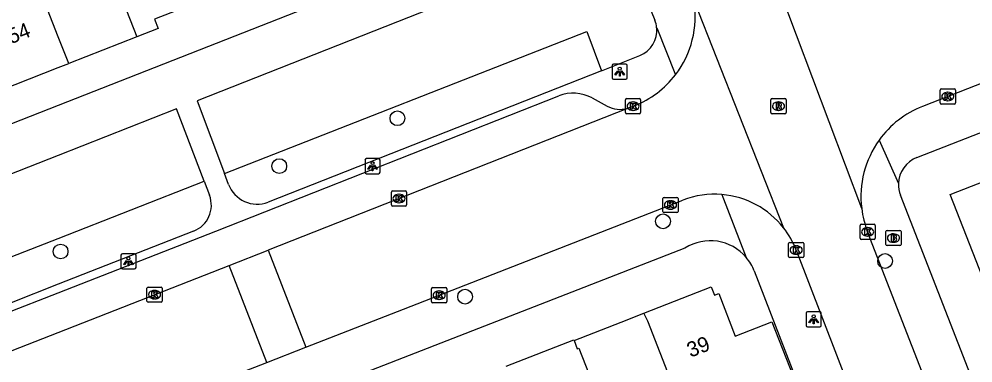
# Model space of a CAD drawing. Extents: x 159689 to 160786, y 387323 to 388339.
# Drawn here: x 159997.4 to 160060.5, y 387646.4 to 387669.1 of the extents above; entities that cross this region are included whole.
import ezdxf

# ---------------------------------------------------------------- set-up
doc = ezdxf.new("R2010")
doc.units = 0
for name, color, linetype in [('IMGEO_Boom', 7, 'Continuous'), ('IMGEO_Brandkraan', 7, 'Continuous'), ('IMGEO_Groenvoorziening', 7, 'Continuous'), ('IMGEO_Kolk', 7, 'Continuous'), ('IMGEO_Lichtpunt', 7, 'Continuous'), ('IMGEO_Pand', 7, 'Continuous'), ('IMGEO_Pand_nummerreeks', 7, 'Continuous'), ('IMGEO_Rijbaan_lokaal_open', 7, 'Continuous'), ('IMGEO_Rioolput', 7, 'Continuous'), ('IMGEO_Voetpad_open', 7, 'Continuous')]:
    doc.layers.add(name, color=color, linetype=linetype)

msp = doc.modelspace()

# ---------------------------------------------------------------- linework, layer by layer
at = {"layer": 'IMGEO_Boom'}
for centre in [(160022.447, 387662.546), (160014.626, 387659.379), (160040.02, 387655.73), (160000.157, 387653.733), (160054.711, 387653.105), (160026.921, 387650.742)]:
    msp.add_circle(centre, 0.489, dxfattribs=at)
at = {"layer": 'IMGEO_Brandkraan'}
for p, q in [((160054.767, 387654.194), (160054.767, 387655.046)), ((160054.842, 387655.12), (160055.694, 387655.12)), ((160055.255, 387654.9), (160055.28, 387654.9)), ((160055.768, 387655.046), (160055.768, 387654.194)), ((160055.278, 387654.34), (160055.253, 387654.34)), ((160055.694, 387654.12), (160054.842, 387654.12))]:
    msp.add_line(p, q, dxfattribs=at)
for points in [[(160054.767, 387654.194), (160054.767, 387655.046)], [(160054.842, 387655.12), (160055.694, 387655.12)], [(160055.768, 387655.046), (160055.768, 387654.194)], [(160055.115, 387654.82), (160055.115, 387654.42), (160055.328, 387654.42)], [(160055.346, 387654.82), (160055.115, 387654.82)], [(160055.294, 387654.739), (160055.24, 387654.739), (160055.24, 387654.663)], [(160055.24, 387654.663), (160055.293, 387654.663)], [(160055.302, 387654.587), (160055.24, 387654.587), (160055.24, 387654.506)], [(160055.24, 387654.506), (160055.302, 387654.506)], [(160055.694, 387654.12), (160054.842, 387654.12)]]:
    msp.add_lwpolyline(points, dxfattribs=at)
for centre, radius, start, end in [((160054.844, 387655.044), 0.0765, 91.55205, 178.44795), ((160054.844, 387655.044), 0.0765, 91.55205, 178.44795), ((160055.692, 387655.044), 0.0765, 1.55205, 88.44795), ((160055.692, 387655.044), 0.0765, 1.55205, 88.44795), ((160055.295, 387654.701), 0.0379, 267.82845, 90.93552), ((160055.303, 387654.546), 0.0404, 269.87594, 90.50774), ((160055.334, 387654.671), 0.251, 268.66757, 293.53466), ((160055.35, 387654.675), 0.145, 59.4692, 91.53667), ((160055.375, 387654.722), 0.0922, 285.51372, 58.15012), ((160055.38, 387654.53), 0.105, 301.31148, 78.98903), ((160054.844, 387654.196), 0.0765, 181.55205, 268.44795), ((160054.844, 387654.196), 0.0765, 181.55205, 268.44795), ((160055.692, 387654.196), 0.0765, 271.55205, 358.44795), ((160055.692, 387654.196), 0.0765, 271.55205, 358.44795)]:
    msp.add_arc(centre, radius, start, end, dxfattribs=at)
for centre, major_axis, ratio, start_param, end_param in [((160055.254, 387654.62), (-0.387, 0.002), 0.722429, 4.712389, 7.853982), ((160055.279, 387654.62), (-0.39, 0.002), 0.717154, 1.570796, 4.712389)]:
    msp.add_ellipse(centre, major_axis=major_axis, ratio=ratio, start_param=start_param, end_param=end_param, dxfattribs=at)
at = {"layer": 'IMGEO_Groenvoorziening'}
for points in [[(160010.995, 387658.901), (160034.981, 387668.279), (160035.948, 387665.692)], [(159990.654, 387647.875), (159989.633, 387650.548), (160000, 387654.602), (160009.656, 387658.378)]]:
    msp.add_lwpolyline(points, dxfattribs=at)
at = {"layer": 'IMGEO_Kolk'}
for p, q in [((160058.362, 387663.56), (160058.362, 387664.412)), ((160058.437, 387664.486), (160059.289, 387664.486)), ((160059.363, 387664.412), (160059.363, 387663.56)), ((160037.538, 387662.916), (160037.538, 387663.768)), ((160037.613, 387663.842), (160038.465, 387663.842)), ((160038.539, 387663.768), (160038.539, 387662.916)), ((160058.85, 387664.266), (160058.875, 387664.266)), ((160038.026, 387663.622), (160038.051, 387663.622)), ((160059.289, 387663.486), (160058.437, 387663.486)), ((160058.873, 387663.706), (160058.848, 387663.706)), ((160038.465, 387662.842), (160037.613, 387662.842)), ((160038.049, 387663.062), (160038.024, 387663.062)), ((160022.047, 387656.808), (160022.047, 387657.66)), ((160022.122, 387657.734), (160022.974, 387657.734)), ((160022.535, 387657.514), (160022.56, 387657.514)), ((160023.048, 387657.66), (160023.048, 387656.808)), ((160022.558, 387656.954), (160022.533, 387656.954)), ((160040.012, 387656.384), (160040.012, 387657.236)), ((160040.087, 387657.31), (160040.939, 387657.31)), ((160040.5, 387657.09), (160040.525, 387657.09)), ((160041.013, 387657.236), (160041.013, 387656.384)), ((160022.974, 387656.734), (160022.122, 387656.734)), ((160040.939, 387656.31), (160040.087, 387656.31)), ((160040.523, 387656.53), (160040.498, 387656.53)), ((160053.131, 387655.53), (160053.983, 387655.53)), ((160053.056, 387654.604), (160053.056, 387655.456)), ((160053.544, 387655.31), (160053.569, 387655.31)), ((160054.057, 387655.456), (160054.057, 387654.604)), ((160048.403, 387654.329), (160049.255, 387654.329)), ((160053.983, 387654.53), (160053.131, 387654.53)), ((160053.567, 387654.75), (160053.542, 387654.75)), ((160048.328, 387653.403), (160048.328, 387654.255)), ((160048.816, 387654.109), (160048.841, 387654.109)), ((160049.329, 387654.255), (160049.329, 387653.403)), ((160049.255, 387653.329), (160048.403, 387653.329)), ((160048.839, 387653.549), (160048.814, 387653.549)), ((160005.874, 387650.45), (160005.874, 387651.302)), ((160005.949, 387651.376), (160006.801, 387651.376)), ((160006.362, 387651.156), (160006.387, 387651.156)), ((160006.875, 387651.302), (160006.875, 387650.45)), ((160024.705, 387650.415), (160024.705, 387651.267)), ((160024.78, 387651.341), (160025.632, 387651.341)), ((160025.193, 387651.121), (160025.218, 387651.121)), ((160025.706, 387651.267), (160025.706, 387650.415)), ((160006.385, 387650.596), (160006.36, 387650.596)), ((160025.216, 387650.561), (160025.191, 387650.561)), ((160006.801, 387650.376), (160005.949, 387650.376)), ((160025.632, 387650.341), (160024.78, 387650.341))]:
    msp.add_line(p, q, dxfattribs=at)
for points in [[(160058.362, 387663.56), (160058.362, 387664.412)], [(160058.437, 387664.486), (160059.289, 387664.486)], [(160059.363, 387664.412), (160059.363, 387663.56)], [(160037.538, 387662.916), (160037.538, 387663.768)], [(160037.613, 387663.842), (160038.465, 387663.842)], [(160038.539, 387663.768), (160038.539, 387662.916)], [(160058.683, 387664.186), (160058.806, 387664.186), (160058.806, 387664.035), (160058.936, 387664.186), (160059.1, 387664.186), (160058.954, 387664.035), (160059.107, 387663.786), (160058.955, 387663.786), (160058.87, 387663.95), (160058.806, 387663.883), (160058.806, 387663.786), (160058.683, 387663.786), (160058.683, 387664.186)], [(160037.859, 387663.542), (160037.982, 387663.542), (160037.982, 387663.391), (160038.112, 387663.542), (160038.276, 387663.542), (160038.13, 387663.391), (160038.283, 387663.142), (160038.131, 387663.142), (160038.046, 387663.306), (160037.982, 387663.239), (160037.982, 387663.142), (160037.859, 387663.142), (160037.859, 387663.542)], [(160059.289, 387663.486), (160058.437, 387663.486)], [(160038.465, 387662.842), (160037.613, 387662.842)], [(160022.047, 387656.808), (160022.047, 387657.66)], [(160022.122, 387657.734), (160022.974, 387657.734)], [(160022.368, 387657.434), (160022.491, 387657.434), (160022.491, 387657.283), (160022.621, 387657.434), (160022.785, 387657.434), (160022.639, 387657.283), (160022.792, 387657.034), (160022.64, 387657.034), (160022.555, 387657.198), (160022.491, 387657.131), (160022.491, 387657.034), (160022.368, 387657.034), (160022.368, 387657.434)], [(160023.048, 387657.66), (160023.048, 387656.808)], [(160040.012, 387656.384), (160040.012, 387657.236)], [(160040.087, 387657.31), (160040.939, 387657.31)], [(160040.333, 387657.01), (160040.456, 387657.01), (160040.456, 387656.859), (160040.586, 387657.01), (160040.75, 387657.01), (160040.604, 387656.859), (160040.757, 387656.61), (160040.605, 387656.61), (160040.52, 387656.774), (160040.456, 387656.707), (160040.456, 387656.61), (160040.333, 387656.61), (160040.333, 387657.01)], [(160041.013, 387657.236), (160041.013, 387656.384)], [(160022.974, 387656.734), (160022.122, 387656.734)], [(160040.939, 387656.31), (160040.087, 387656.31)], [(160053.131, 387655.53), (160053.983, 387655.53)], [(160053.056, 387654.604), (160053.056, 387655.456)], [(160053.377, 387655.23), (160053.5, 387655.23), (160053.5, 387655.079), (160053.63, 387655.23), (160053.794, 387655.23), (160053.648, 387655.079), (160053.801, 387654.83), (160053.649, 387654.83), (160053.564, 387654.994), (160053.5, 387654.927), (160053.5, 387654.83), (160053.377, 387654.83), (160053.377, 387655.23)], [(160054.057, 387655.456), (160054.057, 387654.604)], [(160048.403, 387654.329), (160049.255, 387654.329)], [(160053.983, 387654.53), (160053.131, 387654.53)], [(160048.328, 387653.403), (160048.328, 387654.255)], [(160048.649, 387654.029), (160048.772, 387654.029), (160048.772, 387653.878), (160048.902, 387654.029), (160049.066, 387654.029), (160048.92, 387653.878), (160049.073, 387653.629), (160048.921, 387653.629), (160048.836, 387653.793), (160048.772, 387653.726), (160048.772, 387653.629), (160048.649, 387653.629), (160048.649, 387654.029)], [(160049.329, 387654.255), (160049.329, 387653.403)], [(160049.255, 387653.329), (160048.403, 387653.329)], [(160005.874, 387650.45), (160005.874, 387651.302)], [(160005.949, 387651.376), (160006.801, 387651.376)], [(160006.875, 387651.302), (160006.875, 387650.45)], [(160024.705, 387650.415), (160024.705, 387651.267)], [(160024.78, 387651.341), (160025.632, 387651.341)], [(160025.706, 387651.267), (160025.706, 387650.415)], [(160006.195, 387651.076), (160006.318, 387651.076), (160006.318, 387650.925), (160006.448, 387651.076), (160006.612, 387651.076), (160006.466, 387650.925), (160006.619, 387650.676), (160006.467, 387650.676), (160006.382, 387650.84), (160006.318, 387650.773), (160006.318, 387650.676), (160006.195, 387650.676), (160006.195, 387651.076)], [(160025.026, 387651.041), (160025.149, 387651.041), (160025.149, 387650.89), (160025.279, 387651.041), (160025.443, 387651.041), (160025.297, 387650.89), (160025.45, 387650.641), (160025.298, 387650.641), (160025.213, 387650.805), (160025.149, 387650.738), (160025.149, 387650.641), (160025.026, 387650.641), (160025.026, 387651.041)], [(160006.801, 387650.376), (160005.949, 387650.376)], [(160025.632, 387650.341), (160024.78, 387650.341)]]:
    msp.add_lwpolyline(points, dxfattribs=at)
for centre, start, end in [((160058.439, 387664.41), 91.55205, 178.44795), ((160058.439, 387664.41), 91.55205, 178.44795), ((160059.287, 387664.41), 1.55205, 88.44795), ((160059.287, 387664.41), 1.55205, 88.44795), ((160037.615, 387663.766), 91.55205, 178.44795), ((160037.615, 387663.766), 91.55205, 178.44795), ((160038.463, 387663.766), 1.55205, 88.44795), ((160038.463, 387663.766), 1.55205, 88.44795), ((160058.439, 387663.562), 181.55205, 268.44795), ((160058.439, 387663.562), 181.55205, 268.44795), ((160059.287, 387663.562), 271.55205, 358.44795), ((160059.287, 387663.562), 271.55205, 358.44795), ((160037.615, 387662.918), 181.55205, 268.44795), ((160037.615, 387662.918), 181.55205, 268.44795), ((160038.463, 387662.918), 271.55205, 358.44795), ((160038.463, 387662.918), 271.55205, 358.44795), ((160022.124, 387657.658), 91.55205, 178.44795), ((160022.124, 387657.658), 91.55205, 178.44795), ((160022.972, 387657.658), 1.55205, 88.44795), ((160022.972, 387657.658), 1.55205, 88.44795), ((160022.124, 387656.81), 181.55205, 268.44795), ((160022.124, 387656.81), 181.55205, 268.44795), ((160022.972, 387656.81), 271.55205, 358.44795), ((160022.972, 387656.81), 271.55205, 358.44795), ((160040.089, 387657.234), 91.55205, 178.44795), ((160040.089, 387657.234), 91.55205, 178.44795), ((160040.937, 387657.234), 1.55205, 88.44795), ((160040.937, 387657.234), 1.55205, 88.44795), ((160040.089, 387656.386), 181.55205, 268.44795), ((160040.089, 387656.386), 181.55205, 268.44795), ((160040.937, 387656.386), 271.55205, 358.44795), ((160040.937, 387656.386), 271.55205, 358.44795), ((160053.133, 387655.454), 91.55205, 178.44795), ((160053.133, 387655.454), 91.55205, 178.44795), ((160053.981, 387655.454), 1.55205, 88.44795), ((160053.981, 387655.454), 1.55205, 88.44795), ((160048.405, 387654.253), 91.55205, 178.44795), ((160048.405, 387654.253), 91.55205, 178.44795), ((160049.253, 387654.253), 1.55205, 88.44795), ((160049.253, 387654.253), 1.55205, 88.44795), ((160053.133, 387654.606), 181.55205, 268.44795), ((160053.133, 387654.606), 181.55205, 268.44795), ((160053.981, 387654.606), 271.55205, 358.44795), ((160053.981, 387654.606), 271.55205, 358.44795), ((160048.405, 387653.405), 181.55205, 268.44795), ((160048.405, 387653.405), 181.55205, 268.44795), ((160049.253, 387653.405), 271.55205, 358.44795), ((160049.253, 387653.405), 271.55205, 358.44795), ((160005.951, 387651.3), 91.55205, 178.44795), ((160005.951, 387651.3), 91.55205, 178.44795), ((160006.799, 387651.3), 1.55205, 88.44795), ((160006.799, 387651.3), 1.55205, 88.44795), ((160024.782, 387651.265), 91.55205, 178.44795), ((160024.782, 387651.265), 91.55205, 178.44795), ((160025.63, 387651.265), 1.55205, 88.44795), ((160025.63, 387651.265), 1.55205, 88.44795), ((160005.951, 387650.452), 181.55205, 268.44795), ((160005.951, 387650.452), 181.55205, 268.44795), ((160006.799, 387650.452), 271.55205, 358.44795), ((160006.799, 387650.452), 271.55205, 358.44795), ((160024.782, 387650.417), 181.55205, 268.44795), ((160024.782, 387650.417), 181.55205, 268.44795), ((160025.63, 387650.417), 271.55205, 358.44795), ((160025.63, 387650.417), 271.55205, 358.44795)]:
    msp.add_arc(centre, 0.0765, start, end, dxfattribs=at)
for centre, major_axis, ratio, start_param, end_param in [((160058.849, 387663.986), (-0.387, 0.002), 0.722429, 4.712389, 7.853982), ((160058.874, 387663.986), (-0.39, 0.002), 0.717154, 1.570796, 4.712389), ((160038.025, 387663.342), (-0.387, 0.002), 0.722429, 4.712389, 7.853982), ((160038.05, 387663.342), (-0.39, 0.002), 0.717154, 1.570796, 4.712389), ((160022.534, 387657.234), (-0.387, 0.002), 0.722429, 4.712389, 7.853982), ((160022.559, 387657.234), (-0.39, 0.002), 0.717154, 1.570796, 4.712389), ((160040.499, 387656.81), (-0.387, 0.002), 0.722429, 4.712389, 7.853982), ((160040.524, 387656.81), (-0.39, 0.002), 0.717154, 1.570796, 4.712389), ((160053.543, 387655.03), (-0.387, 0.002), 0.722429, 4.712389, 7.853982), ((160053.568, 387655.03), (-0.39, 0.002), 0.717154, 1.570796, 4.712389), ((160048.815, 387653.829), (-0.387, 0.002), 0.722429, 4.712389, 7.853982), ((160048.84, 387653.829), (-0.39, 0.002), 0.717154, 1.570796, 4.712389), ((160006.361, 387650.876), (-0.387, 0.002), 0.722429, 4.712389, 7.853982), ((160006.386, 387650.876), (-0.39, 0.002), 0.717154, 1.570796, 4.712389), ((160025.192, 387650.841), (-0.387, 0.002), 0.722429, 4.712389, 7.853982), ((160025.217, 387650.841), (-0.39, 0.002), 0.717154, 1.570796, 4.712389)]:
    msp.add_ellipse(centre, major_axis=major_axis, ratio=ratio, start_param=start_param, end_param=end_param, dxfattribs=at)
at = {"layer": 'IMGEO_Lichtpunt'}
for p, q in [((160036.653, 387666.028), (160036.653, 387665.221)), ((160036.653, 387666.028), (160036.653, 387665.221)), ((160037.555, 387666.123), (160036.747, 387666.123)), ((160037.555, 387666.123), (160036.747, 387666.123)), ((160037.649, 387665.221), (160037.649, 387666.028)), ((160037.649, 387665.221), (160037.649, 387666.028)), ((160036.747, 387665.127), (160037.555, 387665.127)), ((160036.747, 387665.127), (160037.555, 387665.127)), ((160020.3, 387659.78), (160020.3, 387658.973)), ((160020.3, 387659.78), (160020.3, 387658.973)), ((160021.202, 387659.875), (160020.394, 387659.875)), ((160021.202, 387659.875), (160020.394, 387659.875)), ((160021.296, 387658.973), (160021.296, 387659.78)), ((160021.296, 387658.973), (160021.296, 387659.78)), ((160020.394, 387658.879), (160021.202, 387658.879)), ((160020.394, 387658.879), (160021.202, 387658.879)), ((160004.151, 387653.481), (160004.151, 387652.674)), ((160004.151, 387653.481), (160004.151, 387652.674)), ((160005.053, 387653.576), (160004.245, 387653.576)), ((160005.053, 387653.576), (160004.245, 387653.576)), ((160005.147, 387652.674), (160005.147, 387653.481)), ((160005.147, 387652.674), (160005.147, 387653.481)), ((160004.245, 387652.58), (160005.053, 387652.58)), ((160004.245, 387652.58), (160005.053, 387652.58)), ((160049.489, 387649.643), (160049.489, 387648.836)), ((160049.489, 387649.643), (160049.489, 387648.836)), ((160050.391, 387649.738), (160049.583, 387649.738)), ((160050.391, 387649.738), (160049.583, 387649.738)), ((160050.485, 387648.836), (160050.485, 387649.643)), ((160050.485, 387648.836), (160050.485, 387649.643)), ((160049.583, 387648.742), (160050.391, 387648.742)), ((160049.583, 387648.742), (160050.391, 387648.742))]:
    msp.add_line(p, q, dxfattribs=at)
for points in [[(160037.027, 387665.692), (160037.066, 387665.664), (160036.878, 387665.402), (160036.84, 387665.429), (160037.027, 387665.692)], [(160037.129, 387665.644), (160037.176, 387665.644), (160037.176, 387665.322), (160037.129, 387665.322), (160037.129, 387665.644)], [(160037.239, 387665.664), (160037.277, 387665.691), (160037.464, 387665.429), (160037.425, 387665.401), (160037.239, 387665.664)], [(160020.674, 387659.444), (160020.713, 387659.416), (160020.525, 387659.154), (160020.487, 387659.181), (160020.674, 387659.444)], [(160020.776, 387659.396), (160020.823, 387659.396), (160020.823, 387659.074), (160020.776, 387659.074), (160020.776, 387659.396)], [(160020.886, 387659.416), (160020.924, 387659.443), (160021.111, 387659.181), (160021.072, 387659.153), (160020.886, 387659.416)], [(160004.525, 387653.145), (160004.564, 387653.117), (160004.376, 387652.855), (160004.338, 387652.882), (160004.525, 387653.145)], [(160004.627, 387653.097), (160004.674, 387653.097), (160004.674, 387652.775), (160004.627, 387652.775), (160004.627, 387653.097)], [(160004.737, 387653.117), (160004.775, 387653.144), (160004.962, 387652.882), (160004.923, 387652.854), (160004.737, 387653.117)], [(160049.863, 387649.307), (160049.902, 387649.279), (160049.714, 387649.017), (160049.676, 387649.044), (160049.863, 387649.307)], [(160049.965, 387649.259), (160050.012, 387649.259), (160050.012, 387648.937), (160049.965, 387648.937), (160049.965, 387649.259)], [(160050.075, 387649.279), (160050.113, 387649.306), (160050.3, 387649.044), (160050.261, 387649.016), (160050.075, 387649.279)]]:
    msp.add_lwpolyline(points, dxfattribs=at)
for centre in [(160037.152, 387665.826), (160020.799, 387659.578), (160004.65, 387653.279), (160049.988, 387649.441)]:
    msp.add_circle(centre, 0.0994, dxfattribs=at)
for centre, start, end in [((160036.747, 387666.028), 90, 180), ((160036.747, 387666.028), 90, 180), ((160037.555, 387666.028), 0, 90), ((160037.555, 387666.028), 0, 90), ((160036.747, 387665.221), 180, 270), ((160036.747, 387665.221), 180, 270), ((160037.555, 387665.221), 270, 0), ((160037.555, 387665.221), 270, 360), ((160020.394, 387659.78), 90, 180), ((160020.394, 387659.78), 90, 180), ((160021.202, 387659.78), 0, 90), ((160021.202, 387659.78), 0, 90), ((160020.394, 387658.973), 180, 270), ((160020.394, 387658.973), 180, 270), ((160021.202, 387658.973), 270, 0), ((160021.202, 387658.973), 270, 360), ((160004.245, 387653.481), 90, 180), ((160004.245, 387653.481), 90, 180), ((160005.053, 387653.481), 0, 90), ((160005.053, 387653.481), 0, 90), ((160004.245, 387652.674), 180, 270), ((160004.245, 387652.674), 180, 270), ((160005.053, 387652.674), 270, 0), ((160005.053, 387652.674), 270, 360), ((160049.583, 387649.643), 90, 180), ((160049.583, 387649.643), 90, 180), ((160050.391, 387649.643), 0, 90), ((160050.391, 387649.643), 0, 90), ((160049.583, 387648.836), 180, 270), ((160049.583, 387648.836), 180, 270), ((160050.391, 387648.836), 270, 0), ((160050.391, 387648.836), 270, 360)]:
    msp.add_arc(centre, 0.0946, start, end, dxfattribs=at)
at = {"layer": 'IMGEO_Pand'}
for points in [[(160001.499, 387677.398), (160005.202, 387667.928)], [(160000.692, 387666.166), (160000, 387667.936), (159997.017, 387675.574)], [(160009.622, 387670.364), (160006.381, 387669.097), (160006.621, 387668.483), (160005.202, 387667.928)], [(160005.202, 387667.928), (160000.692, 387666.166)], [(159996.207, 387664.414), (160000, 387665.896), (160000.692, 387666.166)], [(160061.378, 387651.484), (160059.029, 387657.504), (160075.738, 387664.023), (160078.087, 387658.003)], [(160038.754, 387649.656), (160041.783, 387650.841), (160043.205, 387651.397), (160043.422, 387650.841), (160043.704, 387650.952), (160044.803, 387648.14), (160047.226, 387649.087), (160049.556, 387643.129), (160047.132, 387642.181), (160044.648, 387641.21), (160045.542, 387638.926), (160043.336, 387638.062), (160042.442, 387640.348)], [(160034.131, 387647.848), (160037.251, 387649.068), (160038.754, 387649.656)], [(160042.442, 387640.348), (160039.007, 387649.134), (160038.754, 387649.656)], [(160029.649, 387646.15), (160034.113, 387647.895), (160034.131, 387647.848)], [(160034.131, 387647.848), (160034.346, 387647.3), (160034.447, 387647.34), (160037.879, 387638.564)]]:
    msp.add_lwpolyline(points, dxfattribs=at)
at = {"layer": 'IMGEO_Rijbaan_lokaal_open'}
for points in [[(160190, 387715.208), (160155.133, 387701.581), (160119.003, 387687.495), (160085.401, 387674.408), (160057.185, 387663.329)], [(160053.164, 387656.585), (160047.771, 387670.941)], [(160042.071, 387670.3), (160047.986, 387655.306)], [(160037.665, 387663.192), (160013.884, 387653.817)], [(160038.123, 387663.373), (160037.665, 387663.192)], [(160016.382, 387647.404), (160022.439, 387649.763), (160041.323, 387657.127)], [(160071.774, 387607.992), (160062.258, 387632.685), (160053.554, 387655.035)], [(160011.307, 387652.801), (160013.884, 387653.817)], [(160013.884, 387653.817), (160016.382, 387647.404)], [(160048.837, 387653.81), (160054.981, 387637.86)], [(159989.929, 387644.451), (160000, 387648.384), (160011.307, 387652.801)], [(160013.801, 387646.398), (160011.307, 387652.801)], [(160013.801, 387646.398), (160016.382, 387647.404)], [(159990.885, 387637.472), (160000, 387641.023), (160013.801, 387646.398)]]:
    msp.add_lwpolyline(points, dxfattribs=at)
for centre, radius, start, end in [((160035.787, 387669.292), 6.364, 322.59967, 9.11773), ((160035.79, 387669.292), 6.363, 291.51112, 322.57839), ((160059.531, 387657.357), 6.417, 111.4492, 144.32291), ((160059.525, 387657.362), 6.409, 144.3307, 186.96454), ((160043.426, 387651.731), 5.791, 85.10257, 111.28734), ((160043.425, 387651.721), 5.801, 38.16984, 85.10604), ((160059.594, 387657.379), 6.479, 187.03766, 201.20872), ((160043.415, 387651.716), 5.812, 21.11842, 38.14837)]:
    msp.add_arc(centre, radius, start, end, dxfattribs=at)
at = {"layer": 'IMGEO_Rioolput'}
for p, q in [((160047.161, 387662.922), (160047.161, 387663.774)), ((160047.236, 387663.848), (160048.088, 387663.848)), ((160048.162, 387663.774), (160048.162, 387662.922)), ((160047.649, 387663.628), (160047.674, 387663.628)), ((160048.088, 387662.848), (160047.236, 387662.848)), ((160047.672, 387663.068), (160047.647, 387663.068))]:
    msp.add_line(p, q, dxfattribs=at)
for points in [[(160047.161, 387662.922), (160047.161, 387663.774)], [(160047.236, 387663.848), (160048.088, 387663.848)], [(160048.162, 387663.774), (160048.162, 387662.922)], [(160047.75, 387663.546), (160047.498, 387663.548), (160047.498, 387663.148)], [(160047.498, 387663.148), (160047.622, 387663.148), (160047.622, 387663.31), (160047.633, 387663.31)], [(160047.676, 387663.467), (160047.622, 387663.467), (160047.622, 387663.386)], [(160047.622, 387663.386), (160047.674, 387663.386)], [(160047.68, 387663.281), (160047.751, 387663.148), (160047.891, 387663.148), (160047.826, 387663.274)], [(160048.088, 387662.848), (160047.236, 387662.848)]]:
    msp.add_lwpolyline(points, dxfattribs=at)
for centre, radius, start, end in [((160047.238, 387663.772), 0.0765, 91.55205, 178.44795), ((160047.238, 387663.772), 0.0765, 91.55205, 178.44795), ((160048.086, 387663.772), 0.0765, 1.55205, 88.44795), ((160048.086, 387663.772), 0.0765, 1.55205, 88.44795), ((160047.632, 387663.257), 0.0533, 26.02933, 88.69889), ((160047.658, 387663.575), 0.19, 274.7715, 282.96867), ((160047.682, 387663.371), 0.0964, 77.00612, 93.18647), ((160047.696, 387663.428), 0.0378, 276.66336, 79.67722), ((160047.749, 387663.436), 0.109, 350.36119, 89.41601), ((160047.747, 387663.436), 0.112, 277.58423, 350.98172), ((160047.731, 387663.221), 0.108, 29.51342, 73.79051), ((160047.238, 387662.924), 0.0765, 181.55205, 268.44795), ((160047.238, 387662.924), 0.0765, 181.55205, 268.44795), ((160048.086, 387662.924), 0.0765, 271.55205, 358.44795), ((160048.086, 387662.924), 0.0765, 271.55205, 358.44795)]:
    msp.add_arc(centre, radius, start, end, dxfattribs=at)
for centre, major_axis, ratio, start_param, end_param in [((160047.648, 387663.348), (-0.387, 0.002), 0.722429, 4.712389, 7.853982), ((160047.673, 387663.348), (-0.39, 0.002), 0.717154, 1.570796, 4.712389)]:
    msp.add_ellipse(centre, major_axis=major_axis, ratio=ratio, start_param=start_param, end_param=end_param, dxfattribs=at)
at = {"layer": 'IMGEO_Voetpad_open'}
for points in [[(160036.074, 387677.556), (160000, 387663.396), (159982.18, 387656.4)], [(160037.17, 387674.748), (160009.204, 387663.69), (160010.995, 387658.901)], [(160037.17, 387674.748), (160039.479, 387669.024)], [(160039.599, 387668.535), (160040.843, 387665.426)], [(160056.822, 387659.952), (160078.175, 387668.288)], [(160035.948, 387665.692), (160038.48, 387666.69)], [(160035.948, 387665.692), (160013.884, 387656.998)], [(159992.956, 387648.254), (160000, 387651.005), (160010.429, 387655.079), (160033.123, 387664.026)], [(160035.322, 387663.889), (160036.327, 387663.34)], [(160009.656, 387658.378), (160007.828, 387663.165), (160000, 387660.086), (159983.432, 387653.568)], [(160054.319, 387661.099), (160055.597, 387658.22)], [(160011.269, 387658.169), (160010.995, 387658.901)], [(160009.656, 387658.378), (160010.011, 387657.449)], [(160043.92, 387657.501), (160045.526, 387653.337)], [(160074.958, 387608.111), (160055.729, 387657.454)], [(160008.962, 387655.077), (160000, 387651.573), (159990.654, 387647.875)], [(160041.471, 387653.96), (160000, 387637.803), (159991.1, 387634.335)], [(160046.056, 387652.443), (160052.252, 387636.426)]]:
    msp.add_lwpolyline(points, dxfattribs=at)
for centre, radius, start, end in [((160037.889, 387668.375), 1.717, 5.35792, 22.21779), ((160037.817, 387668.354), 1.791, 291.72887, 5.79716), ((160034.076, 387661.608), 2.599, 61.3592, 111.51084), ((160037.197, 387665.084), 1.949, 243.49006, 283.88596), ((160057.519, 387658.16), 1.923, 111.24844, 178.20995), ((160013.155, 387658.875), 2.013, 200.51608, 291.23814), ((160057.522, 387658.157), 1.926, 178.13504, 201.41976), ((160008.291, 387656.792), 1.841, 291.3716, 20.91426), ((160043.14, 387651.318), 3.126, 40.24844, 122.28259), ((160043.111, 387651.301), 3.158, 21.19033, 40.13209)]:
    msp.add_arc(centre, radius, start, end, dxfattribs=at)

# ---------------------------------------------------------------- texts
at = {"layer": 'IMGEO_Pand_nummerreeks'}
for s, rotation, p in [('54', 21.26868, (159996.874, 387667.441)), ('39', 21.29684, (160041.836, 387646.703))]:
    msp.add_text(s, height=1, rotation=rotation, dxfattribs=at).set_placement(p)

doc.saveas('drawing.dxf')
